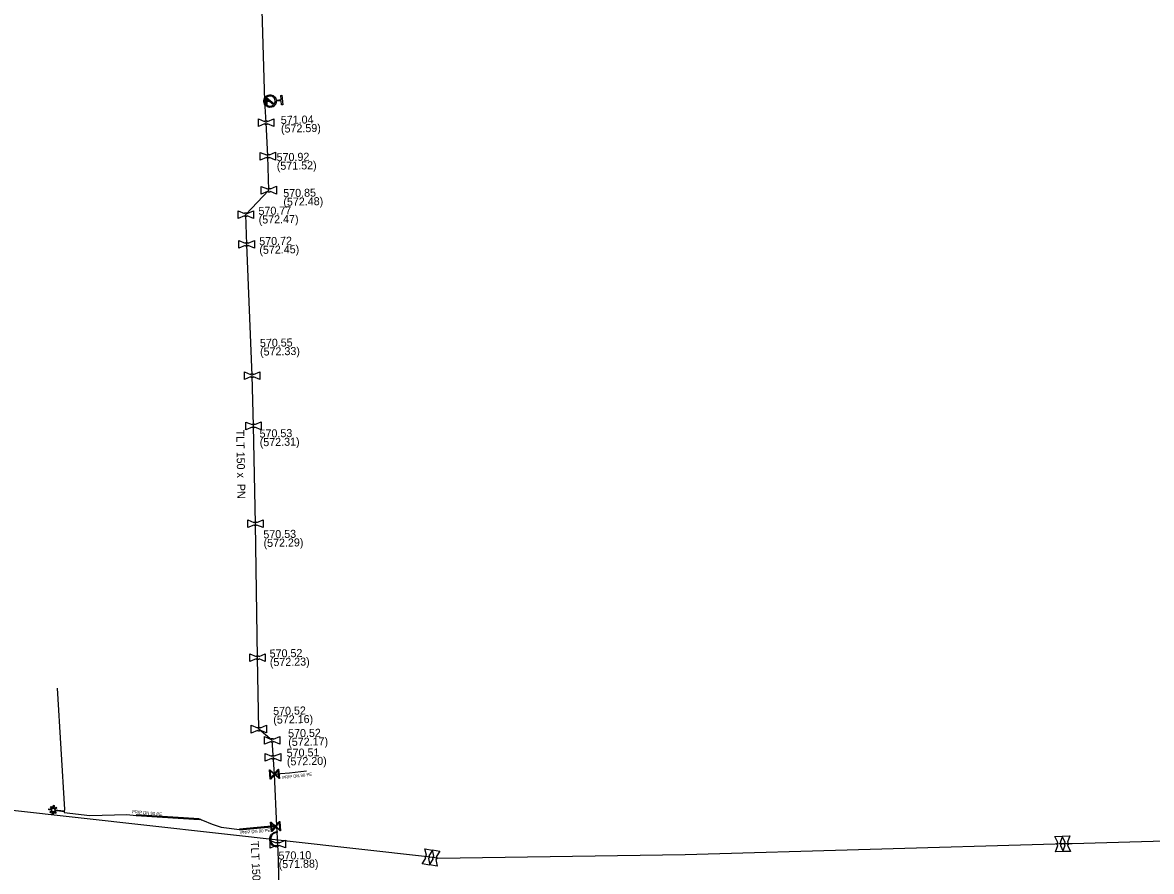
# Model space of a CAD drawing. Extents: x -643842 to -636370, y -1119190 to -1110210.
# Drawn here: x -641609.4 to -641426, y -1114522.9 to -1114385.1 of the extents above; entities that cross this region are included whole.
import ezdxf

# ---------------------------------------------------------------- set-up
doc = ezdxf.new("R2010")
doc.units = 0
for name, color, linetype in [('2', 7, 'Continuous'), ('22', 7, 'Continuous'), ('9', 7, 'Continuous'), ('Default', 7, 'Continuous'), ('Level 16', 7, 'Continuous'), ('Level 20', 7, 'Continuous'), ('Level 21', 7, 'Continuous'), ('Level 23', 7, 'Continuous'), ('Level 27', 7, 'Continuous'), ('Level 28', 7, 'Continuous'), ('Level 29', 7, 'Continuous'), ('Level 30', 7, 'Continuous'), ('Level 33', 7, 'Continuous')]:
    doc.layers.add(name, color=color, linetype=linetype)

msp = doc.modelspace()

# ---------------------------------------------------------------- linework, layer by layer
at = {"layer": '2'}
msp.add_lwpolyline([(-641604.59, -1114513.01), (-641605.13, -1114512.95), (-641605.11, -1114512.79), (-641604.58, -1114512.86), (-641604.87, -1114512.49), (-641604.74, -1114512.39), (-641604.46, -1114512.76), (-641604.38, -1114512.19), (-641604.23, -1114512.21), (-641604.3, -1114512.79), (-641603.93, -1114512.5), (-641603.83, -1114512.62), (-641604.2, -1114512.91), (-641602.63, -1114513.11), (-641602.65, -1114513.27), (-641604.22, -1114513.06), (-641603.94, -1114513.44), (-641604.06, -1114513.53), (-641604.35, -1114513.16), (-641604.42, -1114513.74), (-641604.58, -1114513.72), (-641604.51, -1114513.14), (-641604.87, -1114513.43), (-641604.97, -1114513.3), (-641604.59, -1114513.01)], dxfattribs=at)
at = {"layer": '9'}
for points in [[(-641568.06, -1114516.47), (-641568.05, -1114516.62)], [(-641567.93, -1114518.81), (-641567.92, -1114518.96)]]:
    msp.add_lwpolyline(points, dxfattribs=at)
at = {"layer": 'Default'}
for points in [[(-641568.19, -1114397.87), (-641568.19, -1114398.23), (-641568.42, -1114398.51), (-641568.69, -1114398.83), (-641569.1, -1114398.87), (-641569.51, -1114398.9), (-641569.83, -1114398.64), (-641570.15, -1114398.37), (-641570.19, -1114397.96), (-641570.22, -1114397.55), (-641569.96, -1114397.23), (-641569.7, -1114396.91), (-641569.28, -1114396.87), (-641568.87, -1114396.84), (-641568.55, -1114397.1), (-641568.27, -1114397.33), (-641568.21, -1114397.69)], [(-641569.87, -1114397.42), (-641570.02, -1114397.65), (-641570, -1114397.94), (-641569.97, -1114398.28), (-641569.71, -1114398.49), (-641569.45, -1114398.71), (-641569.11, -1114398.68), (-641568.83, -1114398.65), (-641568.63, -1114398.46)], [(-641568.51, -1114398.32), (-641568.35, -1114398.09), (-641568.38, -1114397.79), (-641568.41, -1114397.46), (-641568.67, -1114397.24), (-641568.93, -1114397.03), (-641569.26, -1114397.06), (-641569.55, -1114397.09), (-641569.75, -1114397.28)], [(-641570.08, -1114401.16), (-641570.04, -1114401.12), (-641570, -1114401.09), (-641569.92, -1114401.05), (-641569.84, -1114401.05), (-641569.76, -1114401.05), (-641569.68, -1114401.09), (-641569.64, -1114401.11), (-641569.6, -1114401.15)], [(-641569.6, -1114401.56), (-641569.63, -1114401.6), (-641569.68, -1114401.63), (-641569.76, -1114401.67), (-641569.84, -1114401.67), (-641569.92, -1114401.67), (-641569.99, -1114401.63), (-641570.04, -1114401.61), (-641570.08, -1114401.57)], [(-641569.78, -1114406.61), (-641569.74, -1114406.57), (-641569.7, -1114406.54), (-641569.62, -1114406.5), (-641569.54, -1114406.5), (-641569.46, -1114406.5), (-641569.38, -1114406.54), (-641569.34, -1114406.56), (-641569.3, -1114406.6)], [(-641569.3, -1114407.01), (-641569.33, -1114407.05), (-641569.38, -1114407.08), (-641569.46, -1114407.12), (-641569.54, -1114407.12), (-641569.62, -1114407.12), (-641569.69, -1114407.08), (-641569.74, -1114407.06), (-641569.78, -1114407.02)], [(-641569.61, -1114412.13), (-641569.57, -1114412.09), (-641569.53, -1114412.06), (-641569.45, -1114412.02), (-641569.37, -1114412.02), (-641569.29, -1114412.02), (-641569.21, -1114412.06), (-641569.17, -1114412.08), (-641569.13, -1114412.12)], [(-641569.13, -1114412.53), (-641569.16, -1114412.57), (-641569.21, -1114412.6), (-641569.29, -1114412.64), (-641569.37, -1114412.64), (-641569.45, -1114412.64), (-641569.52, -1114412.6), (-641569.57, -1114412.58), (-641569.61, -1114412.54)], [(-641573.37, -1114416.1), (-641573.33, -1114416.06), (-641573.29, -1114416.03), (-641573.21, -1114415.99), (-641573.13, -1114415.99), (-641573.05, -1114415.99), (-641572.97, -1114416.03), (-641572.93, -1114416.05), (-641572.89, -1114416.09)], [(-641572.89, -1114416.5), (-641572.92, -1114416.54), (-641572.97, -1114416.57), (-641573.05, -1114416.61), (-641573.13, -1114416.61), (-641573.21, -1114416.61), (-641573.28, -1114416.57), (-641573.33, -1114416.55), (-641573.37, -1114416.51)], [(-641573.23, -1114420.92), (-641573.19, -1114420.88), (-641573.15, -1114420.85), (-641573.07, -1114420.81), (-641572.99, -1114420.81), (-641572.91, -1114420.81), (-641572.83, -1114420.85), (-641572.79, -1114420.87), (-641572.75, -1114420.91)], [(-641572.75, -1114421.32), (-641572.78, -1114421.36), (-641572.83, -1114421.39), (-641572.91, -1114421.43), (-641572.99, -1114421.43), (-641573.07, -1114421.43), (-641573.14, -1114421.39), (-641573.19, -1114421.37), (-641573.23, -1114421.33)], [(-641572.36, -1114442.24), (-641572.32, -1114442.2), (-641572.28, -1114442.17), (-641572.2, -1114442.13), (-641572.12, -1114442.13), (-641572.04, -1114442.13), (-641571.96, -1114442.17), (-641571.92, -1114442.19), (-641571.88, -1114442.23)], [(-641571.88, -1114442.64), (-641571.91, -1114442.68), (-641571.96, -1114442.71), (-641572.04, -1114442.75), (-641572.12, -1114442.75), (-641572.2, -1114442.75), (-641572.27, -1114442.71), (-641572.32, -1114442.69), (-641572.36, -1114442.65)], [(-641572.12, -1114450.39), (-641572.08, -1114450.35), (-641572.04, -1114450.32), (-641571.96, -1114450.28), (-641571.88, -1114450.28), (-641571.8, -1114450.28), (-641571.72, -1114450.32), (-641571.68, -1114450.34), (-641571.64, -1114450.38)], [(-641571.64, -1114450.79), (-641571.67, -1114450.83), (-641571.72, -1114450.86), (-641571.8, -1114450.9), (-641571.88, -1114450.9), (-641571.96, -1114450.9), (-641572.03, -1114450.86), (-641572.08, -1114450.84), (-641572.12, -1114450.8)], [(-641571.81, -1114466.29), (-641571.77, -1114466.25), (-641571.73, -1114466.22), (-641571.65, -1114466.18), (-641571.57, -1114466.18), (-641571.49, -1114466.18), (-641571.41, -1114466.22), (-641571.37, -1114466.24), (-641571.33, -1114466.28)], [(-641571.33, -1114466.69), (-641571.36, -1114466.73), (-641571.41, -1114466.76), (-641571.49, -1114466.8), (-641571.57, -1114466.8), (-641571.65, -1114466.8), (-641571.72, -1114466.76), (-641571.77, -1114466.74), (-641571.81, -1114466.7)], [(-641571.46, -1114488.03), (-641571.42, -1114487.99), (-641571.38, -1114487.96), (-641571.3, -1114487.92), (-641571.22, -1114487.92), (-641571.14, -1114487.92), (-641571.06, -1114487.96), (-641571.02, -1114487.98), (-641570.98, -1114488.02)], [(-641570.98, -1114488.43), (-641571.01, -1114488.47), (-641571.06, -1114488.5), (-641571.14, -1114488.54), (-641571.22, -1114488.54), (-641571.3, -1114488.54), (-641571.37, -1114488.5), (-641571.42, -1114488.48), (-641571.46, -1114488.44)], [(-641571.25, -1114499.63), (-641571.21, -1114499.59), (-641571.17, -1114499.56), (-641571.09, -1114499.52), (-641571.01, -1114499.52), (-641570.93, -1114499.52), (-641570.85, -1114499.56), (-641570.81, -1114499.58), (-641570.77, -1114499.62)], [(-641570.77, -1114500.03), (-641570.8, -1114500.07), (-641570.85, -1114500.1), (-641570.93, -1114500.14), (-641571.01, -1114500.14), (-641571.09, -1114500.14), (-641571.16, -1114500.1), (-641571.21, -1114500.08), (-641571.25, -1114500.04)], [(-641569.11, -1114501.46), (-641569.07, -1114501.42), (-641569.03, -1114501.39), (-641568.95, -1114501.35), (-641568.87, -1114501.35), (-641568.79, -1114501.35), (-641568.71, -1114501.39), (-641568.67, -1114501.41), (-641568.63, -1114501.45)], [(-641568.63, -1114501.86), (-641568.66, -1114501.9), (-641568.71, -1114501.93), (-641568.79, -1114501.97), (-641568.87, -1114501.97), (-641568.95, -1114501.97), (-641569.02, -1114501.93), (-641569.07, -1114501.91), (-641569.11, -1114501.87)], [(-641568.95, -1114504.2), (-641568.91, -1114504.16), (-641568.87, -1114504.13), (-641568.79, -1114504.09), (-641568.71, -1114504.09), (-641568.63, -1114504.09), (-641568.55, -1114504.13), (-641568.51, -1114504.15), (-641568.47, -1114504.19)], [(-641568.47, -1114504.6), (-641568.5, -1114504.64), (-641568.55, -1114504.67), (-641568.63, -1114504.71), (-641568.71, -1114504.71), (-641568.79, -1114504.71), (-641568.86, -1114504.67), (-641568.91, -1114504.65), (-641568.95, -1114504.61)], [(-641567.92, -1114518.96), (-641568.25, -1114518.98), (-641568.56, -1114518.83), (-641568.87, -1114518.68), (-641569.05, -1114518.39), (-641569.22, -1114518.1), (-641569.24, -1114517.78), (-641569.26, -1114517.47), (-641569.11, -1114517.16), (-641568.97, -1114516.85), (-641568.68, -1114516.67), (-641568.39, -1114516.48), (-641568.06, -1114516.47)], [(-641568.05, -1114516.62), (-641568.34, -1114516.64), (-641568.59, -1114516.8), (-641568.85, -1114516.96), (-641568.97, -1114517.23), (-641569.1, -1114517.5), (-641569.08, -1114517.77), (-641569.07, -1114518.05), (-641568.91, -1114518.3), (-641568.76, -1114518.56), (-641568.49, -1114518.69), (-641568.22, -1114518.82), (-641567.93, -1114518.81)], [(-641568.19, -1114518.3), (-641568.15, -1114518.26), (-641568.11, -1114518.23), (-641568.03, -1114518.19), (-641567.95, -1114518.19), (-641567.87, -1114518.19), (-641567.79, -1114518.23), (-641567.75, -1114518.26), (-641567.71, -1114518.3)], [(-641567.71, -1114518.71), (-641567.74, -1114518.75), (-641567.79, -1114518.77), (-641567.87, -1114518.81), (-641567.95, -1114518.82), (-641568.03, -1114518.82), (-641568.1, -1114518.77), (-641568.15, -1114518.75), (-641568.18, -1114518.71)], [(-641441.23, -1114518.72), (-641441.28, -1114518.69), (-641441.31, -1114518.64), (-641441.35, -1114518.57), (-641441.35, -1114518.49), (-641441.36, -1114518.41), (-641441.32, -1114518.33), (-641441.29, -1114518.29), (-641441.25, -1114518.25)], [(-641440.84, -1114518.23), (-641440.8, -1114518.27), (-641440.78, -1114518.31), (-641440.73, -1114518.39), (-641440.73, -1114518.47), (-641440.72, -1114518.55), (-641440.76, -1114518.62), (-641440.79, -1114518.67), (-641440.83, -1114518.71)], [(-641440.05, -1114518.69), (-641440.1, -1114518.66), (-641440.13, -1114518.61), (-641440.17, -1114518.54), (-641440.17, -1114518.46), (-641440.18, -1114518.38), (-641440.14, -1114518.3), (-641440.11, -1114518.26), (-641440.07, -1114518.22)], [(-641439.66, -1114518.2), (-641439.62, -1114518.24), (-641439.6, -1114518.28), (-641439.55, -1114518.36), (-641439.55, -1114518.44), (-641439.54, -1114518.52), (-641439.58, -1114518.59), (-641439.61, -1114518.64), (-641439.65, -1114518.68)], [(-641543.88, -1114520.78), (-641543.92, -1114520.73), (-641543.93, -1114520.68), (-641543.96, -1114520.6), (-641543.95, -1114520.52), (-641543.93, -1114520.44), (-641543.88, -1114520.38), (-641543.84, -1114520.33), (-641543.8, -1114520.31)], [(-641543.39, -1114520.38), (-641543.36, -1114520.42), (-641543.34, -1114520.47), (-641543.32, -1114520.56), (-641543.33, -1114520.64), (-641543.35, -1114520.72), (-641543.4, -1114520.78), (-641543.44, -1114520.82), (-641543.48, -1114520.85)], [(-641542.68, -1114520.95), (-641542.72, -1114520.9), (-641542.73, -1114520.85), (-641542.76, -1114520.77), (-641542.75, -1114520.69), (-641542.73, -1114520.61), (-641542.68, -1114520.55), (-641542.64, -1114520.5), (-641542.6, -1114520.48)], [(-641542.19, -1114520.55), (-641542.16, -1114520.59), (-641542.14, -1114520.64), (-641542.12, -1114520.73), (-641542.13, -1114520.81), (-641542.15, -1114520.89), (-641542.2, -1114520.95), (-641542.24, -1114520.99), (-641542.28, -1114521.02)]]:
    msp.add_open_spline(points, degree=3, dxfattribs=at)
at = {"layer": 'Level 16'}
for points in [[(-641569.76, -1114397.13), (-641569.73, -1114398.63), (-641569.82, -1114398.63), (-641569.85, -1114397.13), (-641569.76, -1114397.13)], [(-641567.8, -1114506.34), (-641567.68, -1114507.84), (-641567.75, -1114507.84), (-641567.84, -1114507.76), (-641568.48, -1114507.21), (-641569.11, -1114507.95), (-641569.18, -1114507.96), (-641569.3, -1114506.46), (-641569.23, -1114506.46), (-641568.49, -1114507.09), (-641567.95, -1114506.45), (-641567.87, -1114506.35), (-641567.8, -1114506.34)], [(-641569.1, -1114507.8), (-641568.55, -1114507.16), (-641569.19, -1114506.61), (-641569.1, -1114507.8)], [(-641567.88, -1114506.51), (-641568.43, -1114507.15), (-641567.79, -1114507.69), (-641567.88, -1114506.51)], [(-641567.6, -1114514.82), (-641567.48, -1114516.32), (-641567.55, -1114516.32), (-641567.64, -1114516.24), (-641568.28, -1114515.69), (-641568.91, -1114516.43), (-641568.98, -1114516.44), (-641569.1, -1114514.94), (-641569.03, -1114514.94), (-641568.29, -1114515.57), (-641567.75, -1114514.93), (-641567.67, -1114514.83), (-641567.6, -1114514.82)], [(-641568.9, -1114516.28), (-641568.35, -1114515.64), (-641568.99, -1114515.09), (-641568.9, -1114516.28)], [(-641567.68, -1114514.99), (-641568.23, -1114515.63), (-641567.59, -1114516.17), (-641567.68, -1114514.99)]]:
    msp.add_lwpolyline(points, dxfattribs=at)
at = {"layer": 'Level 21'}
for points in [[(-641567.58, -1114533.29), (-641567.56, -1114532.76), (-641567.71, -1114526.33), (-641567.81, -1114521.06), (-641567.95, -1114518.5), (-641568.09, -1114515.61), (-641568.49, -1114507.15), (-641568.87, -1114501.66), (-641571.01, -1114499.83), (-641571.22, -1114488.23), (-641571.57, -1114466.49), (-641571.88, -1114450.59), (-641572.12, -1114442.44), (-641572.99, -1114421.12), (-641573.13, -1114416.3), (-641569.37, -1114412.33), (-641569.54, -1114406.81), (-641569.84, -1114401.36), (-641570.05, -1114397.88), (-641570.55, -1114381.19)], [(-641339.44, -1114515.59), (-641438.93, -1114518.43), (-641439.86, -1114518.45), (-641441.04, -1114518.48), (-641441.65, -1114518.49), (-641501.75, -1114520.23), (-641541.97, -1114520.82), (-641542.44, -1114520.75), (-641543.64, -1114520.58), (-641623.18, -1114511.71), (-641624.07, -1114511.59), (-641626.37, -1114511.31), (-641632.56, -1114510.54), (-641635.68, -1114510.06), (-641635.96, -1114509.78), (-641637.47, -1114508.03), (-641638.5, -1114506.77), (-641677.84, -1114464.5), (-641717.65, -1114421.76), (-641718.42, -1114421.03)]]:
    msp.add_lwpolyline(points, dxfattribs=at)
at = {"layer": 'Level 23'}
for points in [[(-641570.05, -1114397.88), (-641569.65, -1114397.86), (-641569.19, -1114397.87)], [(-641603.76, -1114493.18), (-641602.6, -1114512.88), (-641602.64, -1114513.19)], [(-641568.49, -1114507.15), (-641567.52, -1114507.06), (-641566.01, -1114506.9), (-641563.26, -1114506.6)], [(-641602.64, -1114513.19), (-641602.63, -1114513.36), (-641598.47, -1114513.86), (-641592.48, -1114513.7), (-641590.94, -1114513.84), (-641580.73, -1114514.45), (-641580.51, -1114514.44), (-641580.34, -1114514.54), (-641580.14, -1114514.63), (-641578.61, -1114515.27), (-641577.14, -1114515.73), (-641574.16, -1114516.15), (-641568.39, -1114515.63), (-641568.29, -1114515.63), (-641568.09, -1114515.61)]]:
    msp.add_lwpolyline(points, dxfattribs=at)
at = {"layer": 'Level 28'}
for points in [[(-641570.08, -1114401.57), (-641571.09, -1114401.99), (-641571.09, -1114400.74), (-641570.08, -1114401.16)], [(-641568.59, -1114400.73), (-641568.59, -1114401.98), (-641569.6, -1114401.56)], [(-641569.6, -1114401.15), (-641568.59, -1114400.73)], [(-641569.78, -1114407.02), (-641570.79, -1114407.44), (-641570.79, -1114406.19), (-641569.78, -1114406.61)], [(-641568.29, -1114406.18), (-641568.29, -1114407.43), (-641569.3, -1114407.01)], [(-641569.3, -1114406.6), (-641568.29, -1114406.18)], [(-641569.61, -1114412.54), (-641570.62, -1114412.96), (-641570.62, -1114411.71), (-641569.61, -1114412.13)], [(-641568.12, -1114411.7), (-641568.12, -1114412.95), (-641569.13, -1114412.53)], [(-641569.13, -1114412.12), (-641568.12, -1114411.7)], [(-641573.37, -1114416.51), (-641574.38, -1114416.93), (-641574.38, -1114415.68), (-641573.37, -1114416.1)], [(-641571.88, -1114415.67), (-641571.88, -1114416.92), (-641572.89, -1114416.5)], [(-641572.89, -1114416.09), (-641571.88, -1114415.67)], [(-641573.23, -1114421.33), (-641574.24, -1114421.75), (-641574.24, -1114420.5), (-641573.23, -1114420.92)], [(-641571.74, -1114420.49), (-641571.74, -1114421.74), (-641572.75, -1114421.32)], [(-641572.75, -1114420.91), (-641571.74, -1114420.49)], [(-641572.36, -1114442.65), (-641573.37, -1114443.07), (-641573.37, -1114441.82), (-641572.36, -1114442.24)], [(-641570.87, -1114441.81), (-641570.87, -1114443.06), (-641571.88, -1114442.64)], [(-641571.88, -1114442.23), (-641570.87, -1114441.81)], [(-641572.12, -1114450.8), (-641573.13, -1114451.22), (-641573.13, -1114449.97), (-641572.12, -1114450.39)], [(-641570.63, -1114449.96), (-641570.63, -1114451.21), (-641571.64, -1114450.79)], [(-641571.64, -1114450.38), (-641570.63, -1114449.96)], [(-641571.81, -1114466.7), (-641572.82, -1114467.12), (-641572.82, -1114465.87), (-641571.81, -1114466.29)], [(-641570.32, -1114465.86), (-641570.32, -1114467.11), (-641571.33, -1114466.69)], [(-641571.33, -1114466.28), (-641570.32, -1114465.86)], [(-641569.97, -1114487.6), (-641569.97, -1114488.85), (-641570.98, -1114488.43)], [(-641570.98, -1114488.02), (-641569.97, -1114487.6)], [(-641571.46, -1114488.44), (-641572.47, -1114488.86), (-641572.47, -1114487.61), (-641571.46, -1114488.03)], [(-641571.25, -1114500.04), (-641572.26, -1114500.46), (-641572.26, -1114499.21), (-641571.25, -1114499.63)], [(-641569.76, -1114499.2), (-641569.76, -1114500.45), (-641570.77, -1114500.03)], [(-641570.77, -1114499.62), (-641569.76, -1114499.2)], [(-641569.11, -1114501.87), (-641570.12, -1114502.29), (-641570.12, -1114501.04), (-641569.11, -1114501.46)], [(-641567.62, -1114501.03), (-641567.62, -1114502.28), (-641568.63, -1114501.86)], [(-641568.63, -1114501.45), (-641567.62, -1114501.03)], [(-641568.95, -1114504.61), (-641569.96, -1114505.03), (-641569.96, -1114503.78), (-641568.95, -1114504.2)], [(-641567.46, -1114503.77), (-641567.46, -1114505.02), (-641568.47, -1114504.6)], [(-641568.47, -1114504.19), (-641567.46, -1114503.77)], [(-641568.18, -1114518.71), (-641569.19, -1114519.14), (-641569.2, -1114517.89), (-641568.19, -1114518.3)], [(-641566.7, -1114517.87), (-641566.69, -1114519.12), (-641567.71, -1114518.71)], [(-641567.71, -1114518.3), (-641566.7, -1114517.87)], [(-641441.71, -1114517.25), (-641440.46, -1114517.21), (-641440.84, -1114518.23)], [(-641441.25, -1114518.25), (-641441.71, -1114517.25)], [(-641440.83, -1114518.71), (-641440.37, -1114519.71), (-641441.62, -1114519.75), (-641441.23, -1114518.72)], [(-641440.53, -1114517.22), (-641439.28, -1114517.18), (-641439.66, -1114518.2)], [(-641440.07, -1114518.22), (-641440.53, -1114517.22)], [(-641439.65, -1114518.68), (-641439.19, -1114519.68), (-641440.44, -1114519.72), (-641440.05, -1114518.69)], [(-641544.03, -1114519.24), (-641542.8, -1114519.47), (-641543.39, -1114520.38)], [(-641543.8, -1114520.31), (-641544.03, -1114519.24)], [(-641542.83, -1114519.41), (-641541.6, -1114519.64), (-641542.19, -1114520.55)], [(-641542.6, -1114520.48), (-641542.83, -1114519.41)], [(-641543.48, -1114520.85), (-641543.25, -1114521.92), (-641544.48, -1114521.69), (-641543.88, -1114520.78)], [(-641542.28, -1114521.02), (-641542.05, -1114522.09), (-641543.28, -1114521.86), (-641542.68, -1114520.95)]]:
    msp.add_lwpolyline(points, dxfattribs=at)
at = {"layer": 'Level 29'}
for points in [[(-641580.73, -1114514.37), (-641590.94, -1114513.76)], [(-641580.73, -1114514.53), (-641590.94, -1114513.92)], [(-641568.4, -1114515.55), (-641574.17, -1114516.07)], [(-641568.38, -1114515.71), (-641574.15, -1114516.23)]]:
    msp.add_lwpolyline(points, dxfattribs=at)
at = {"layer": 'Level 30'}
for points in [[(-641590.94, -1114513.84), (-641580.73, -1114514.45)], [(-641574.16, -1114516.15), (-641568.39, -1114515.63)]]:
    msp.add_lwpolyline(points, dxfattribs=at)
at = {"layer": 'Level 33'}
for points in [[(-641568.63, -1114398.46), (-641569.87, -1114397.42)], [(-641569.75, -1114397.28), (-641568.51, -1114398.32)], [(-641568.21, -1114397.69), (-641567.39, -1114397.61), (-641567.45, -1114396.93), (-641567.27, -1114396.91), (-641567.13, -1114398.47), (-641567.31, -1114398.48), (-641567.37, -1114397.8), (-641568.19, -1114397.87)]]:
    msp.add_lwpolyline(points, dxfattribs=at)

# ---------------------------------------------------------------- texts
at = {"layer": '22'}
for rotation, p in [(6.7098, (-641567.17, -1114507.95)), (354.8056, (-641591.61, -1114513.47)), (5.1497, (-641573.99, -1114516.91))]:
    msp.add_text('PRIP DN 90 PE', height=0.5, rotation=rotation, dxfattribs=at).set_placement(p)
at = {"layer": 'Level 20'}
for rotation, p in [(271.0304, (-641574.69, -1114451.22)), (272.7267, (-641572.34, -1114518.02))]:
    msp.add_text('TLT 150 x  PN ', height=1.3, rotation=rotation, dxfattribs=at).set_placement(p)
at = {"layer": 'Level 27'}
for s, p in [('571.04', (-641567.44, -1114401.58)), ('(572.59)', (-641567.41, -1114402.98)), ('570.92', (-641568.12, -1114407.63)), ('(571.52)', (-641568.09, -1114409.03)), ('570.85', (-641567.04, -1114413.46)), ('(572.48)', (-641567.02, -1114414.86)), ('570.77', (-641571.06, -1114416.35)), ('(572.47)', (-641571.03, -1114417.75)), ('570.72', (-641570.94, -1114421.27)), ('(572.45)', (-641570.92, -1114422.67)), ('570.55', (-641570.83, -1114437.79)), ('(572.33)', (-641570.81, -1114439.19)), ('570.53', (-641570.89, -1114452.5)), ('(572.31)', (-641570.86, -1114453.9)), ('570.53', (-641570.27, -1114468.86)), ('(572.29)', (-641570.24, -1114470.26)), ('570.52', (-641569.25, -1114488.21)), ('(572.23)', (-641569.22, -1114489.61)), ('570.52', (-641568.68, -1114497.54)), ('(572.16)', (-641568.66, -1114498.94)), ('570.52', (-641566.25, -1114501.16)), ('(572.17)', (-641566.23, -1114502.56)), ('570.51', (-641566.48, -1114504.33)), ('(572.20)', (-641566.45, -1114505.73)), ('570.10', (-641567.81, -1114521.02)), ('(571.88)', (-641567.79, -1114522.41))]:
    msp.add_text(s, height=1.3, rotation=1, dxfattribs=at).set_placement(p)

doc.saveas('drawing.dxf')
